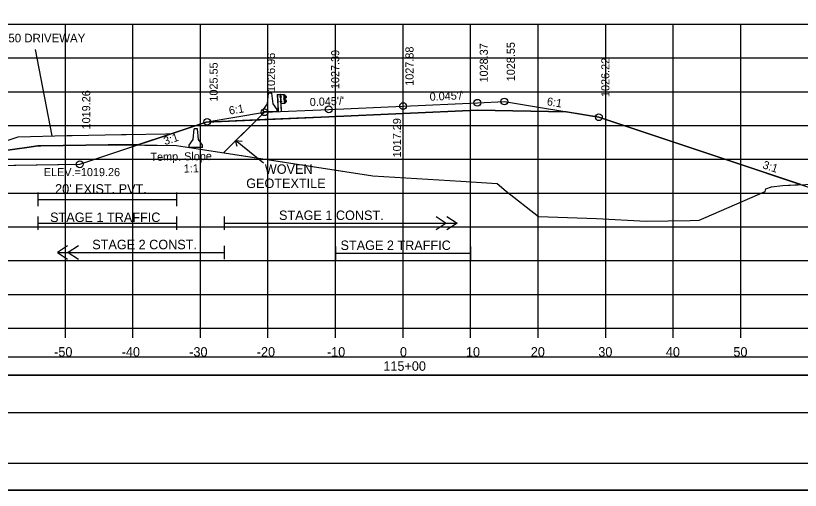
# Model space of a CAD drawing. Extents: x 1370565 to 1374448, y 301010 to 304637.
# Drawn here: x 1370677.7 to 1370793.8, y 302717.2 to 302787.4 of the extents above; entities that cross this region are included whole.
import ezdxf

# ---------------------------------------------------------------- set-up
doc = ezdxf.new("R2010")
doc.units = 0
for name, color, linetype in [('Default', 7, 'Continuous'), ('R_Alt Surface', 7, 'Continuous'), ('R_Axis', 7, 'Continuous'), ('R_Axis Annot', 7, 'Continuous'), ('R_Border', 7, 'Continuous'), ('R_Contours', 7, 'Continuous'), ('R_Drive', 7, 'Continuous'), ('R_Exist Surface', 7, 'Continuous'), ('R_Fin Surface', 7, 'Continuous'), ('R_Grid', 7, 'Continuous'), ('R_MOT', 7, 'Continuous'), ('R_No Plot', 7, 'Continuous'), ('R_Proposed Road', 7, 'Continuous'), ('R_Water', 7, 'Continuous'), ('R_Water Annot', 7, 'Continuous'), ('R_Xsect Elev', 7, 'Continuous'), ('R_Xsect Slope', 7, 'Continuous')]:
    doc.layers.add(name, color=color, linetype=linetype)

# ---------------------------------------------------------------- blocks, each defined once
blk = doc.blocks.new('MEDBAR_P')
at = {"layer": 'R_MOT'}
for p, q in [((-2.46, -0.98), (-1.63, 6.93)), ((-0.38, 6.93), (-1.63, 6.93)), ((0.87, 6.93), (-0.38, 6.93)), ((1.71, -0.98), (0.87, 6.93)), ((-5.37, -6.81), (-5.34, -5.15)), ((-5.34, -5.15), (-2.46, -0.98)), ((4.66, -5.15), (1.71, -0.98)), ((4.63, -6.81), (4.66, -5.15)), ((4.63, -6.81), (-5.37, -6.81))]:
    blk.add_line(p, q, dxfattribs=at)
blk = doc.blocks.new('GUARDRAIL LT_P')
at = {"layer": 'R_Proposed Road'}
for p, q in [((0, 2.52), (0, 0)), ((0.03, 2.52), (0.03, 0)), ((0.53, 2.52), (0.46, 2.51)), ((0.49, 0), (0.49, 2.52)), ((0.53, 2.52), (0.52, 2.52)), ((1.02, 1.15), (1.02, 2.51)), ((1.17, 2.3), (1.06, 2.36)), ((1.16, 2.29), (1.06, 2.34)), ((0.39, 1.42), (0.39, 1.51)), ((0.4, 2.11), (0.4, 2.2)), ((0.45, 1.53), (0.4, 1.53)), ((0.45, 1.49), (0.4, 1.49)), ((0.45, 1.43), (0.4, 1.43)), ((0.45, 1.43), (0.4, 1.43)), ((0.45, 1.4), (0.4, 1.4)), ((0.46, 2.21), (0.41, 2.21)), ((0.46, 2.18), (0.41, 2.18)), ((0.46, 2.12), (0.41, 2.12)), ((0.46, 2.12), (0.41, 2.12)), ((0.46, 2.09), (0.41, 2.09)), ((0.45, 1.4), (0.45, 1.53)), ((0.46, 2.09), (0.46, 2.21)), ((0.58, 2.15), (0.52, 2.15)), ((0.58, 1.46), (0.52, 1.46)), ((0.53, 2.21), (0.58, 2.21)), ((0.53, 2.08), (0.58, 2.08)), ((0.58, 1.53), (0.53, 1.53)), ((0.58, 1.4), (0.53, 1.4)), ((0.58, 2.21), (0.58, 2.08)), ((0.58, 1.4), (0.58, 1.53)), ((1.01, 1.89), (0.96, 1.89)), ((0.96, 1.78), (0.96, 1.88)), ((1.01, 1.86), (0.96, 1.86)), ((1.01, 1.8), (0.96, 1.8)), ((1.01, 1.77), (0.96, 1.77)), ((1.01, 1.8), (0.97, 1.8)), ((1.01, 1.77), (1.01, 1.89)), ((1.05, 1.31), (1.16, 1.37)), ((1.06, 1.77), (1.06, 1.9)), ((1.06, 1.29), (1.17, 1.35)), ((1.09, 1.77), (1.09, 1.9)), ((1.26, 1.6), (1.1, 1.69)), ((1.11, 1.97), (1.28, 2.07)), ((1.12, 1.95), (1.29, 2.05)), ((1.27, 1.62), (1.12, 1.71)), ((1.28, 2.18), (1.16, 2.29)), ((1.16, 1.37), (1.29, 1.48)), ((1.3, 2.2), (1.17, 2.3)), ((1.17, 1.35), (1.3, 1.46)), ((0.52, 1.15), (0.49, 1.15))]:
    blk.add_line(p, q, dxfattribs=at)
blk.add_lwpolyline([(0, 2.52), (0.46, 2.51), (0.45, 0)], dxfattribs=at)
for points in [[(1.05, 2.52), (1.05, 1.15), (0.52, 1.15), (0.53, 2.52)], [(0.39, 1.49), (0.39, 1.43), (0.36, 1.43), (0.36, 1.49)], [(0.4, 2.18), (0.4, 2.12), (0.37, 2.12), (0.37, 2.18)], [(0.44, 1.55), (0.44, 1.38), (0.45, 1.38), (0.45, 1.55)], [(0.45, 2.23), (0.45, 2.07), (0.46, 2.07), (0.46, 2.23)], [(0.58, 2.21), (0.58, 2.08), (0.53, 2.08), (0.53, 2.21)], [(0.58, 1.53), (0.58, 1.4), (0.53, 1.4), (0.53, 1.53)], [(0.95, 1.86), (0.95, 1.8), (0.93, 1.8), (0.93, 1.86)], [(1.01, 1.91), (1.01, 1.75), (1.02, 1.75), (1.02, 1.91)]]:
    blk.add_lwpolyline(points, close=True, dxfattribs=at)
for centre, radius, start, end in [((0.41, 1.51), 0.022, 134.5745, 222.2244), ((0.48, 1.46), 0.0922, 159.7423, 200.2577), ((0.41, 1.41), 0.025, 140.9334, 216.6234), ((0.42, 2.2), 0.022, 134.5745, 222.2244), ((0.49, 2.15), 0.0922, 159.7423, 200.2577), ((0.43, 2.1), 0.025, 140.9334, 216.6234), ((0.98, 1.88), 0.022, 134.5745, 222.2244), ((1.05, 1.83), 0.0922, 159.7423, 200.2577), ((0.98, 1.78), 0.025, 140.9334, 216.6234), ((1.15, 1.89), 0.0865, 118.106, 175.0444), ((1.13, 1.76), 0.0703, 171.7804, 246.8536), ((1.08, 1.83), 0.0453, 282.9554, 86.0697), ((1.15, 1.89), 0.0622, 118.106, 175.0444), ((1.13, 1.76), 0.0462, 171.7804, 246.8536), ((1.22, 1.52), 0.0854, 325.2184, 59.12), ((1.22, 1.52), 0.109, 325.2184, 59.12), ((1.25, 2.13), 0.062, 299.2499, 57.9783), ((1.25, 2.13), 0.0856, 299.2499, 57.9783)]:
    blk.add_arc(centre, radius, start, end, dxfattribs=at)

msp = doc.modelspace()

# ---------------------------------------------------------------- linework, layer by layer
at = {"layer": 'Default'}
msp.add_lwpolyline([(1370585.82, 302728.7), (1370884.24, 302728.7), (1370884.24, 302734.22), (1370585.82, 302734.22)], close=True, dxfattribs=at)
at = {"layer": 'R_Alt Surface'}
for points in [[(1370705.86, 302771.67), (1370724.03, 302772.48), (1370735.03, 302772.98), (1370746.03, 302773.47), (1370759.18, 302773.21)], [(1370714.38, 302765.61), (1370710.2, 302768.96)], [(1370710.49, 302768.06), (1370710.2, 302768.96), (1370711.19, 302768.87)], [(1370708.53, 302757.73), (1370708.53, 302755.73)], [(1370739.92, 302757.73), (1370741.42, 302756.73), (1370739.92, 302755.73)], [(1370741.52, 302757.73), (1370743.02, 302756.73), (1370741.52, 302755.73)], [(1370708.53, 302756.73), (1370743.02, 302756.73)], [(1370685.35, 302753.39), (1370683.85, 302752.39), (1370685.35, 302751.39)], [(1370686.95, 302753.39), (1370685.45, 302752.39), (1370686.95, 302751.39)], [(1370708.53, 302753.39), (1370708.53, 302751.39)], [(1370683.85, 302752.39), (1370708.53, 302752.39)], [(1370725.03, 302753.28), (1370725.03, 302751.28)], [(1370725.03, 302752.28), (1370745.03, 302752.28)], [(1370745.03, 302753.28), (1370745.03, 302751.28)]]:
    msp.add_lwpolyline(points, dxfattribs=at)
at = {"layer": 'R_Axis'}
for p, q in [((1370585.03, 302741.18), (1370885.03, 302741.18)), ((1370685.03, 302739.78), (1370685.03, 302741.18)), ((1370695.03, 302739.78), (1370695.03, 302741.18)), ((1370705.03, 302739.78), (1370705.03, 302741.18)), ((1370715.03, 302739.78), (1370715.03, 302741.18)), ((1370725.03, 302739.78), (1370725.03, 302741.18)), ((1370735.03, 302739.78), (1370735.03, 302741.18)), ((1370745.03, 302739.78), (1370745.03, 302741.18)), ((1370755.03, 302739.78), (1370755.03, 302741.18)), ((1370765.03, 302739.78), (1370765.03, 302741.18)), ((1370775.03, 302739.78), (1370775.03, 302741.18)), ((1370785.03, 302739.78), (1370785.03, 302741.18))]:
    msp.add_line(p, q, dxfattribs=at)
for points in [[(1370680.94, 302761.25), (1370680.94, 302759.25)], [(1370701.47, 302761.25), (1370701.47, 302759.25)], [(1370680.94, 302760.25), (1370701.47, 302760.25)], [(1370680.94, 302757.73), (1370680.94, 302755.73)], [(1370701.47, 302757.73), (1370701.47, 302755.73)], [(1370680.94, 302756.73), (1370701.47, 302756.73)]]:
    msp.add_lwpolyline(points, dxfattribs=at)
at = {"layer": 'R_Border'}
msp.add_line((1370893.21, 302721.18), (1370577.03, 302721.18), dxfattribs=at)
at = {"layer": 'R_Contours'}
for p, q in [((1370713.37, 302772.01), (1370706.03, 302771.68)), ((1370713.37, 302772.01), (1370708.53, 302767.24)), ((1370708.53, 302767.24), (1370713.37, 302772.01)), ((1370706.03, 302771.68), (1370705.86, 302771.67))]:
    msp.add_line(p, q, dxfattribs=at)
for points in [[(1370759.18, 302773.21), (1370746.03, 302773.47), (1370735.03, 302772.98), (1370724.03, 302772.48), (1370713.37, 302772.01)], [(1370793.95, 302762.43), (1370764.03, 302772.4), (1370759.18, 302773.21)], [(1370705.86, 302771.67), (1370700.53, 302769.89), (1370695.74, 302768.3)], [(1370665.04, 302765.11), (1370687.16, 302765.44), (1370695.74, 302768.3)], [(1370695.74, 302768.3), (1370692.06, 302768.34), (1370691.35, 302768.34), (1370681.39, 302768.17), (1370680.94, 302768.16), (1370679.32, 302767.95), (1370669.01, 302766.52)], [(1370695.74, 302768.3), (1370701.47, 302768.23), (1370704.7, 302767.74), (1370708.52, 302767.15)], [(1370708.53, 302767.24), (1370708.52, 302767.15)], [(1370708.52, 302767.15), (1370708.53, 302767.24)], [(1370708.52, 302767.15), (1370730.54, 302763.74), (1370743.57, 302762.94), (1370748.95, 302762.62), (1370750.3, 302761.45), (1370755.1, 302757.74), (1370763.65, 302757.42), (1370771.02, 302757.03), (1370777.53, 302757.13), (1370778.87, 302757.15), (1370779.9, 302757.61), (1370788.63, 302761.4), (1370788.72, 302761.79), (1370789.56, 302762.1), (1370791.22, 302762.31), (1370793.95, 302762.43)]]:
    msp.add_lwpolyline(points, dxfattribs=at)
at = {"layer": 'R_Drive'}
msp.add_lwpolyline([(1370665.04, 302765.2), (1370666.19, 302765.58), (1370678.03, 302769.53), (1370685.32, 302769.68), (1370686.03, 302769.69), (1370693.32, 302769.84), (1370694.03, 302769.85), (1370699.9, 302769.97), (1370700.51, 302769.98)], dxfattribs=at)
msp.add_lwpolyline([(1370585.82, 302734.22), (1370884.24, 302734.22), (1370884.24, 302736.92), (1370585.82, 302736.92)], close=True, dxfattribs=at)
at = {"layer": 'R_Exist Surface'}
msp.add_lwpolyline([(1370655.24, 302764.63), (1370679.32, 302767.95), (1370680.94, 302768.16), (1370681.39, 302768.17), (1370691.35, 302768.34), (1370692.06, 302768.34), (1370701.47, 302768.23), (1370704.7, 302767.74), (1370730.54, 302763.74), (1370743.57, 302762.94), (1370748.95, 302762.62), (1370750.3, 302761.45), (1370755.1, 302757.74), (1370763.65, 302757.42), (1370771.02, 302757.03), (1370777.53, 302757.13), (1370778.87, 302757.15), (1370779.9, 302757.61), (1370788.63, 302761.4), (1370788.72, 302761.79), (1370789.56, 302762.1), (1370791.22, 302762.31), (1370796.92, 302762.55)], dxfattribs=at)
at = {"layer": 'R_Fin Surface'}
msp.add_line((1370714.53, 302773.14), (1370708.53, 302767.24), dxfattribs=at)
msp.add_lwpolyline([(1370657.93, 302765), (1370687.16, 302765.44), (1370706.03, 302771.72), (1370714.53, 302773.14), (1370724.03, 302773.57), (1370735.03, 302774.06), (1370746.03, 302774.55), (1370750.03, 302774.73), (1370764.03, 302772.4), (1370813.59, 302755.88), (1370825.59, 302755.88), (1370848.25, 302763.43)], dxfattribs=at)
at = {"layer": 'R_Grid'}
for p, q in [((1370585.03, 302786.18), (1370885.03, 302786.18)), ((1370685.03, 302741.18), (1370685.03, 302786.18)), ((1370695.03, 302741.18), (1370695.03, 302786.18)), ((1370705.03, 302741.18), (1370705.03, 302786.18)), ((1370715.03, 302741.18), (1370715.03, 302786.18)), ((1370725.03, 302741.18), (1370725.03, 302786.18)), ((1370735.03, 302741.18), (1370735.03, 302786.18)), ((1370745.03, 302741.18), (1370745.03, 302786.18)), ((1370755.03, 302741.18), (1370755.03, 302786.18)), ((1370765.03, 302741.18), (1370765.03, 302786.18)), ((1370775.03, 302741.18), (1370775.03, 302786.18)), ((1370785.03, 302741.18), (1370785.03, 302786.18)), ((1370585.03, 302781.18), (1370885.03, 302781.18)), ((1370585.03, 302776.18), (1370885.03, 302776.18)), ((1370585.03, 302771.18), (1370885.03, 302771.18)), ((1370585.03, 302766.18), (1370885.03, 302766.18)), ((1370585.03, 302761.18), (1370885.03, 302761.18)), ((1370585.03, 302756.18), (1370885.03, 302756.18)), ((1370585.03, 302751.18), (1370885.03, 302751.18)), ((1370585.03, 302746.18), (1370885.03, 302746.18)), ((1370585.03, 302741.18), (1370885.03, 302741.18))]:
    msp.add_line(p, q, dxfattribs=at)
at = {"layer": 'R_No Plot'}
msp.add_line((1370564.63, 302717.2), (1370897.96, 302717.2), dxfattribs=at)
for points in [[(1370564.62, 302930.53), (1370897.96, 302930.53), (1370897.96, 302717.2), (1370564.62, 302717.2)], [(1370810.95, 302926.64), (1370830.57, 302926.64), (1370830.57, 302916.76), (1370846.68, 302916.76), (1370869.88, 302916.76), (1370869.88, 302884.09), (1370893.09, 302884.09), (1370893.21, 302721.18), (1370577.03, 302721.18), (1370577.03, 302926.64)]]:
    msp.add_lwpolyline(points, close=True, dxfattribs=at)
for centre in [(1370735.03, 302774.06), (1370746.03, 302774.55), (1370750.03, 302774.73), (1370714.53, 302773.14), (1370724.03, 302773.57), (1370706.03, 302771.72), (1370764.03, 302772.4), (1370687.16, 302765.44)]:
    msp.add_circle(centre, 0.5, dxfattribs=at)
at = {"layer": 'R_Water Annot'}
msp.add_line((1370680.55, 302782.45), (1370683.02, 302769.63), dxfattribs=at)
at = {"layer": 'R_Xsect Elev'}
msp.add_line((1370735.03, 302763.47), (1370735.03, 302772.43), dxfattribs=at)

# ---------------------------------------------------------------- block references
at = {"layer": 'Default', "rotation": 2.60052997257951}
msp.add_blockref('GUARDRAIL LT_P', (1370716.52, 302773.23), dxfattribs=at)
at = {"layer": 'R_Fin Surface', "xscale": 0.2, "yscale": 0.20000000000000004}
for p in [(1370715.44, 302774.58), (1370704.42, 302769.31)]:
    msp.add_blockref('MEDBAR_P', p, dxfattribs=at)

# ---------------------------------------------------------------- texts
at = {"layer": 'R_Axis Annot'}
for s, p in [('WOVEN ', (1370714.56, 302764.03)), ('GEOTEXTILE', (1370711.81, 302761.93)), ("20' EXIST. PVT.", (1370683.51, 302761.1)), ('-50', (1370683.37, 302736.98)), ('-40', (1370693.37, 302736.98)), ('-30', (1370703.37, 302736.98)), ('-20', (1370713.37, 302736.98)), ('-10', (1370723.76, 302736.98)), ('0', (1370734.57, 302736.98)), ('10', (1370744.34, 302736.98)), ('20', (1370753.94, 302736.98)), ('30', (1370763.94, 302736.98)), ('40', (1370773.94, 302736.98)), ('50', (1370783.94, 302736.98)), ('115+00', (1370732.11, 302734.88))]:
    msp.add_text(s, height=1.4, dxfattribs=at).set_placement(p)
at = {"layer": 'R_Water'}
for s, p in [('STAGE 1 TRAFFIC', (1370682.77, 302756.9)), ('STAGE 1 CONST.', (1370716.66, 302757.2)), ('STAGE 2 CONST.', (1370689.01, 302752.87)), ('STAGE 2 TRAFFIC', (1370725.77, 302752.76))]:
    msp.add_text(s, height=1.4, dxfattribs=at).set_placement(p)
at = {"layer": 'R_Water Annot'}
msp.add_text('115+50 DRIVEWAY', height=1.2661, dxfattribs=at).set_placement((1370672.78, 302783.49))
at = {"layer": 'R_Xsect Elev'}
for s, p in [('1027.88', (1370736.58, 302777.06)), ('1028.37', (1370747.58, 302777.55)), ('1028.55', (1370751.58, 302777.73)), ('1026.96', (1370716.08, 302776.14)), ('1027.39', (1370725.58, 302776.57)), ('1025.55', (1370707.58, 302774.72)), ('1026.22', (1370765.58, 302775.4)), ('1019.26', (1370688.71, 302770.6)), ('1017.29', (1370734.73, 302766.47))]:
    msp.add_text(s, height=1.2, rotation=90, dxfattribs=at).set_placement(p)
msp.add_text('ELEV.=1019.26', height=1.2, dxfattribs=at).set_placement((1370681.84, 302763.69))
at = {"layer": 'R_Xsect Slope'}
for s, rotation, p in [("0.045'/'", 2.5688, (1370721.24, 302774.04)), ("0.045'/'", 2.5687, (1370738.99, 302774.84)), ('6:1', 350.5377, (1370756.26, 302774.2)), ('6:1', 9.4623, (1370709.35, 302772.78)), ('3:1', 18.4349, (1370699.79, 302768.26)), ('Temp. Slope ', 0.826, (1370697.63, 302765.94)), ('1:1', 0.826, (1370702.57, 302764.22)), ('3:1', 341.5651, (1370788.18, 302764.88))]:
    msp.add_text(s, height=1.2, rotation=rotation, dxfattribs=at).set_placement(p)

doc.saveas('drawing.dxf')
